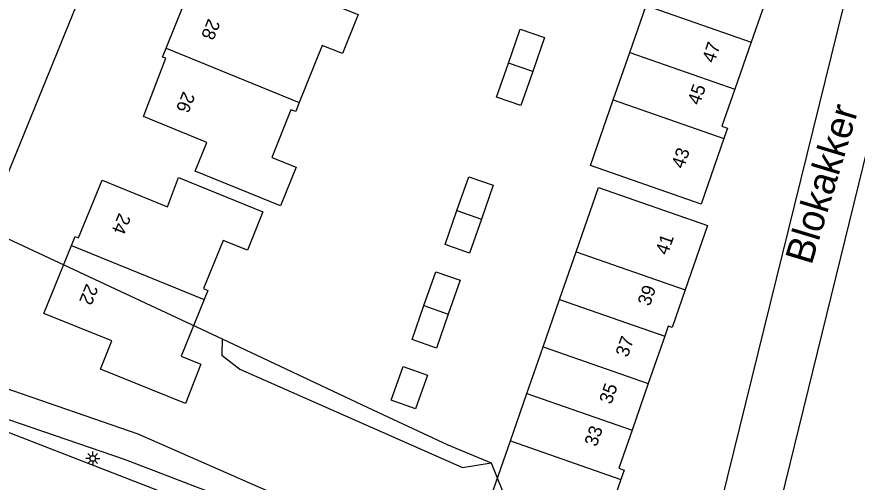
# Model space of a CAD drawing. Extents: x 136000 to 141014, y 402000 to 403500.
# Drawn here: x 138982.4 to 139057.9, y 402822.1 to 402863.9 of the extents above; entities that cross this region are included whole.
import ezdxf

# ---------------------------------------------------------------- set-up
doc = ezdxf.new("R2010")
doc.units = 0
for name, color, linetype in [('gg-afsc-draadraster', 7, 'Continuous'), ('gg-anno-openbare ruimte label', 7, 'Continuous'), ('gg-knt-plantopografie kant verharding', 7, 'Continuous'), ('gg-knt-verharding', 7, 'Continuous'), ('gg-kntw-bovenkant insteek waterloop', 7, 'Continuous'), ('gt-anno-plantopografie huisnummer', 7, 'Continuous'), ('gt-bbg-plantopografie pand', 7, 'Continuous'), ('gt-bbg-plantopografie tussenscheiding', 7, 'Continuous'), ('gt-grn-groengrens', 7, 'Continuous'), ('gt-grn-vlakafsluiter', 7, 'Continuous'), ('gt-symb-lichtmast', 7, 'Continuous')]:
    doc.layers.add(name, color=color, linetype=linetype)

# ---------------------------------------------------------------- blocks, each defined once
blk = doc.blocks.new('gt0-LMAST')
at = {"layer": 'gt-symb-lichtmast'}
for p, q in [((-0.182, 0.173), (-0.447, 0.438)), ((-0.005, 0.246), (-0.005, 0.621)), ((0.172, 0.173), (0.437, 0.438)), ((-0.255, -0.004), (-0.63, -0.004)), ((-0.182, -0.181), (-0.447, -0.446)), ((-0.005, -0.254), (-0.005, -0.629)), ((0.437, -0.446), (0.172, -0.181)), ((0.245, -0.004), (0.62, -0.004))]:
    blk.add_line(p, q, dxfattribs=at)
blk.add_circle((-0.005, -0.004), 0.25, dxfattribs=at)

msp = doc.modelspace()

# ---------------------------------------------------------------- linework, layer by layer
at = {"layer": 'gg-afsc-draadraster'}
for p, q in [((138948.742, 402859.331), (139000.886, 402834.933)), ((139000.886, 402834.933), (139013.989, 402828.778)), ((139013.989, 402828.778), (139021.166, 402825.406))]:
    msp.add_line(p, q, dxfattribs=at)
at = {"layer": 'gg-knt-plantopografie kant verharding'}
for p, q in [((139015.545, 402932.869), (138974.568, 402832.527)), ((139062.171, 402865.712), (139047.197, 402804.526)), ((139056.696, 402864.874), (139042.222, 402806.113))]:
    msp.add_line(p, q, dxfattribs=at)
at = {"layer": 'gg-knt-verharding'}
msp.add_line((138969.652, 402831.185), (139013.62, 402814.178), dxfattribs=at)
at = {"layer": 'gg-kntw-bovenkant insteek waterloop'}
for points in [[(138979.951, 402830.354), (138980.398, 402830.608), (138981.38, 402830.546), (138993.303, 402826.417), (139006.415, 402820.649), (139018.89, 402816.108), (139029.928, 402811.681)], [(138979.528, 402829.272), (138979.287, 402828.582), (138979.929, 402828.193), (138981.606, 402827.711), (138992.188, 402824.086), (139004.977, 402819.195), (139017.819, 402813.986), (139028.457, 402809.746), (139033.045, 402807.799), (139033.938, 402808.147)]]:
    msp.add_lwpolyline(points, dxfattribs=at)
at = {"layer": 'gt-bbg-plantopografie pand'}
for p, q in [((139049.901, 402865.866), (139048.419, 402861.607)), ((139037.508, 402860.674), (139038.977, 402864.896)), ((139048.419, 402861.607), (139046.951, 402857.385)), ((139036.024, 402856.405), (139037.508, 402860.674)), ((139031.207, 402838.468), (139032.701, 402842.763)), ((139029.732, 402834.228), (139031.207, 402838.468)), ((139040.649, 402835.179), (139039.175, 402830.939)), ((139028.271, 402830.027), (139029.732, 402834.228)), ((139039.175, 402830.939), (139037.713, 402826.738)), ((139026.787, 402825.76), (139028.271, 402830.027)), ((139025.06, 402820.795), (139026.787, 402825.76))]:
    msp.add_line(p, q, dxfattribs=at)
for points in [[(138995.853, 402861.05), (138998.294, 402867.112), (139004.512, 402864.644), (139005.497, 402867.125), (139013.11, 402864.082), (139011.711, 402860.582), (139009.878, 402861.315), (139007.822, 402856.171)], [(139026.605, 402859.722), (139027.667, 402862.771), (139029.856, 402862.009), (139028.794, 402858.96)], [(139007.822, 402856.171), (139007.497, 402855.359), (139007.073, 402855.529), (139005.36, 402851.242), (139007.536, 402850.372), (139006.14, 402846.881), (138998.462, 402850.019), (138999.511, 402852.585), (138993.813, 402854.919), (138995.824, 402860.156), (138995.537, 402860.266), (138995.853, 402861.05)], [(139028.794, 402858.96), (139027.732, 402855.911), (139025.543, 402856.673), (139026.605, 402859.722)], [(139046.951, 402857.385), (139045.792, 402854.054), (139046.282, 402853.883), (139045.956, 402852.946)], [(139045.956, 402852.946), (139043.907, 402847.056), (139033.974, 402850.511), (139036.024, 402856.405)], [(138987.36, 402843.316), (138987.695, 402844.139), (138987.994, 402844.017), (138990.105, 402849.203), (138995.97, 402846.817), (138996.977, 402849.435), (139004.557, 402846.367), (139003.182, 402842.907), (139000.98, 402843.782), (138999.213, 402839.452), (138999.609, 402839.291), (138999.279, 402838.482)], [(139021.985, 402846.459), (139023.047, 402849.508), (139025.237, 402848.745), (139024.175, 402845.696)], [(139032.701, 402842.763), (139034.706, 402848.529), (139044.495, 402845.125), (139042.488, 402839.354)], [(139024.175, 402845.696), (139023.113, 402842.647), (139020.924, 402843.41), (139021.985, 402846.459)], [(138999.279, 402838.482), (138997.198, 402833.38), (138998.975, 402832.655), (138997.613, 402829.14), (138989.967, 402832.206), (138990.989, 402834.755), (138984.876, 402837.211), (138987.36, 402843.316)], [(139019.014, 402837.927), (139020.076, 402840.976), (139022.265, 402840.213), (139021.203, 402837.164)], [(139042.488, 402839.354), (139041.306, 402835.956), (139040.962, 402836.076), (139040.649, 402835.179)], [(139021.203, 402837.164), (139020.141, 402834.115), (139017.952, 402834.878), (139019.014, 402837.927)], [(139016.071, 402829.434), (139017.153, 402832.457), (139019.341, 402831.674), (139018.26, 402828.651), (139016.071, 402829.434)], [(139037.713, 402826.738), (139036.519, 402823.303), (139037.009, 402823.132), (139036.719, 402822.3)], [(139036.719, 402822.3), (139034.634, 402816.305), (139029.344, 402818.145)]]:
    msp.add_lwpolyline(points, dxfattribs=at)
at = {"layer": 'gt-bbg-plantopografie tussenscheiding'}
for p, q in [((139038.977, 402864.896), (139048.419, 402861.607)), ((138995.853, 402861.05), (139007.822, 402856.171)), ((139037.508, 402860.674), (139046.951, 402857.385)), ((139028.794, 402858.96), (139026.605, 402859.722)), ((139036.024, 402856.405), (139045.956, 402852.946)), ((139021.985, 402846.459), (139024.175, 402845.696)), ((138987.36, 402843.316), (138999.279, 402838.482)), ((139032.701, 402842.763), (139042.488, 402839.354)), ((139031.207, 402838.468), (139040.649, 402835.179)), ((139019.014, 402837.927), (139021.203, 402837.164)), ((139029.732, 402834.228), (139039.175, 402830.939)), ((139028.271, 402830.027), (139037.713, 402826.738)), ((139026.787, 402825.76), (139036.719, 402822.3))]:
    msp.add_line(p, q, dxfattribs=at)
at = {"layer": 'gt-grn-groengrens'}
msp.add_lwpolyline([(139000.886, 402834.933), (139000.878, 402833.486), (139002.475, 402832.228), (139022.468, 402823.365), (139025.069, 402823.8)], dxfattribs=at)
at = {"layer": 'gt-grn-vlakafsluiter'}
for p, q in [((139021.166, 402825.406), (139025.069, 402823.8)), ((139025.069, 402823.8), (139029.928, 402811.681))]:
    msp.add_line(p, q, dxfattribs=at)

# ---------------------------------------------------------------- block references
at = {"layer": 'gt-symb-lichtmast'}
msp.add_blockref('gt0-LMAST', (138989.27, 402824.186), dxfattribs=at)

# ---------------------------------------------------------------- texts
at = {"layer": 'gg-anno-openbare ruimte label'}
msp.add_text('Blokakker', height=2.5, rotation=73.2, dxfattribs=at).set_placement((139053.827, 402841.5))
at = {"layer": 'gt-anno-plantopografie huisnummer'}
for s, rotation, p in [('28', 247.85691, (138999.653, 402863.787)), ('47', 70.82497, (139045.094, 402859.657)), ('45', 70.82497, (139043.78, 402855.881)), ('26', 247.85691, (138997.398, 402857.243)), ('43', 70.82497, (139042.34, 402850.162)), ('24', 247.85691, (138991.629, 402846.316)), ('41', 70.82497, (139040.9, 402842.4)), ('22', 247.85691, (138988.697, 402839.969)), ('39', 70.82497, (139039.306, 402837.816)), ('37', 70.82497, (139037.321, 402833.22)), ('35', 70.82497, (139035.853, 402829)), ('33', 70.82497, (139034.525, 402825.181))]:
    msp.add_text(s, height=1.2, rotation=rotation, dxfattribs=at).set_placement(p)

doc.saveas('drawing.dxf')
